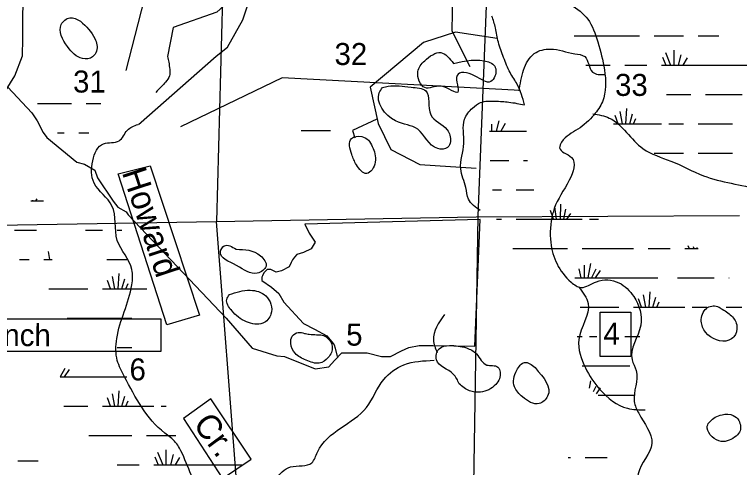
# Model space of a CAD drawing. Extents: x 408847 to 817539, y 923858 to 1151780.
# Drawn here: x 543256 to 558084, y 1072629 to 1081896 of the extents above; entities that cross this region are included whole.
import ezdxf

# ---------------------------------------------------------------- set-up
doc = ezdxf.new("R2010")
doc.units = 0
for name, color, linetype in [('Lakes and Ponds', 7, 'Continuous'), ('Level 39', 7, 'Continuous'), ('Level 42', 7, 'Continuous'), ('Level 43', 7, 'Continuous'), ('Local Roads Improved', 7, 'Continuous'), ('Masks for Road Features', 7, 'Continuous'), ('Masks for Text', 7, 'Continuous'), ('Narrow River Creek and Branch and Slough', 7, 'Continuous'), ('Section Lines', 7, 'Continuous'), ('Swamps', 7, 'Continuous'), ('Township  and Range lines', 7, 'Continuous')]:
    doc.layers.add(name, color=color, linetype=linetype)

msp = doc.modelspace()

# ---------------------------------------------------------------- linework, layer by layer
at = {"layer": 'Lakes and Ponds'}
for points in [[(544607, 1081757), (544387, 1081828), (544213, 1081693), (544339, 1081239), (544646, 1080996), (544854, 1081031), (544934, 1081149), (544901, 1081403), (544607, 1081757)], [(552236, 1080892), (551975, 1081118), (551647, 1080951), (551506, 1080728), (551649, 1080400), (551981, 1080427), (552324, 1080310), (552307, 1080647), (552667, 1080644), (552999, 1080525), (553083, 1080635), (553062, 1080862), (552948, 1080927), (552236, 1080892)], [(550784, 1080400), (550717, 1080297), (551051, 1079721), (551502, 1079549), (551911, 1079154), (552115, 1079178), (552171, 1079297), (552104, 1079539), (551769, 1079846), (551667, 1080334), (551366, 1080409), (550898, 1080428), (550784, 1080400)], [(550498, 1079329), (550357, 1079400), (550147, 1079360), (550154, 1079033), (550249, 1078823), (550460, 1078644), (550570, 1078720), (550627, 1079047), (550498, 1079329)], [(547790, 1077094), (547547, 1077162), (547469, 1077045), (547798, 1076762), (548221, 1076606), (548401, 1076746), (548288, 1076962), (547790, 1077094)], [(547652, 1076167), (547597, 1076065), (547691, 1075845), (548002, 1075610), (548337, 1075581), (548502, 1075768), (548397, 1076140), (548078, 1076255), (547652, 1076167)], [(557704, 1075884), (557632, 1075924), (557408, 1075885), (557303, 1075623), (557392, 1075395), (557867, 1075232), (557968, 1075303), (558032, 1075521), (557921, 1075731), (557704, 1075884)], [(549186, 1075372), (549060, 1075393), (548936, 1075315), (548907, 1075172), (548997, 1074965), (549220, 1074823), (549490, 1074766), (549672, 1074877), (549755, 1075097), (549653, 1075283), (549548, 1075337), (549434, 1075346), (549286, 1075356), (549186, 1075372)], [(552350, 1074338), (552564, 1074198), (552787, 1074171), (553100, 1074330), (553190, 1074579), (553141, 1074683), (552915, 1074726), (552706, 1074952), (552499, 1075075), (552151, 1075122), (551943, 1075059), (551886, 1074835), (552231, 1074541), (552350, 1074338)], [(553904, 1074672), (553689, 1074779), (553530, 1074622), (553481, 1074278), (553648, 1074074), (553986, 1073937), (554160, 1074086), (553904, 1074672)], [(557584, 1073657), (557426, 1073477), (557665, 1073173), (557983, 1073248), (558085, 1073353), (558070, 1073589), (557958, 1073693), (557730, 1073710), (557584, 1073657)]]:
    msp.add_spline(points, degree=3, dxfattribs=at)
at = {"layer": 'Local Roads Improved'}
for points in [[(540130, 1076628), (540280, 1076888), (540490, 1077328), (540709, 1077606), (541309, 1078329), (541599, 1078701), (542129, 1079236), (542612, 1079677), (543029, 1080268), (543264, 1080644), (543418, 1081052), (543428, 1081406), (543456, 1086045), (543526, 1087142), (543550, 1087725), (543519, 1088277), (543418, 1088915), (543306, 1089429), (543303, 1092386)], [(543117, 1080408), (543613, 1079883), (543719, 1079723), (543839, 1079484), (543919, 1079378), (544530, 1078873), (544689, 1078833), (544902, 1078713), (544955, 1078554), (545274, 1078075), (545367, 1077955), (545539, 1077862), (545579, 1077796), (547585, 1075683), (548117, 1075071), (548622, 1074912), (548781, 1074898), (549405, 1074646), (549684, 1074686), (549804, 1074819), (549950, 1074978)], [(549950, 1074978), (550468, 1074978), (550761, 1074898), (550946, 1074898), (551172, 1075018), (551318, 1075084), (551531, 1075124), (551810, 1075124), (552674, 1075111), (552780, 1077703), (549193, 1077610), (549286, 1077424), (549405, 1077238), (549326, 1077105), (549166, 1077025), (549033, 1076985), (548980, 1076932), (548940, 1076879), (548914, 1076826), (548874, 1076733), (548715, 1076653), (548608, 1076626), (548502, 1076679), (548422, 1076679), (548356, 1076613), (548329, 1076547), (548316, 1076520), (548316, 1076453), (548515, 1076321), (548661, 1076188), (548768, 1076015), (549166, 1075576), (549392, 1075457), (549645, 1075324), (549777, 1075164), (549791, 1075138), (549817, 1075071), (549857, 1074898)]]:
    msp.add_lwpolyline(points, dxfattribs=at)
at = {"layer": 'Masks for Road Features'}
for points in [[(555234, 1075810), (555865, 1075810), (555865, 1074899), (555234, 1074899)], [(540357, 1075670), (546252, 1075670), (546252, 1075004), (540357, 1075004)]]:
    msp.add_lwpolyline(points, close=True, dxfattribs=at)
at = {"layer": 'Masks for Text'}
for points in [[(546033, 1078803), (547041, 1075749), (546375, 1075548), (545377, 1078636)], [(546710, 1073631), (547511, 1072402), (548099, 1072803), (547271, 1074032)]]:
    msp.add_lwpolyline(points, close=True, dxfattribs=at)
at = {"layer": 'Narrow River Creek and Branch and Slough'}
for points in [[(545791, 1079646), (547384, 1081044), (547611, 1081227), (547926, 1081784), (548255, 1082781), (548577, 1083755), (548554, 1084111), (548363, 1084575), (548275, 1084907), (548392, 1085448), (548829, 1086321), (550381, 1087740), (551402, 1088378), (552258, 1088381), (554272, 1088378), (554374, 1088363), (554528, 1088335)], [(545541, 1080749), (546097, 1082933), (546174, 1084425)], [(546796, 1083763), (547366, 1082852), (547680, 1082208), (547397, 1081947), (546503, 1081633), (546383, 1081036)], [(552215, 1082306), (552201, 1081565), (552570, 1080832)], [(553129, 1081408), (552274, 1081532), (551622, 1081327), (550530, 1080410), (550691, 1079668), (550951, 1079136), (551546, 1078828), (552695, 1078756)], [(553606, 1080343), (548730, 1080604), (546650, 1079597)], [(550664, 1079752), (550167, 1079524), (550219, 1079374)]]:
    msp.add_lwpolyline(points, dxfattribs=at)
for points in [[(555087, 1079866), (555422, 1079779), (556110, 1079152), (556681, 1078898), (557347, 1078598), (558495, 1078316), (559705, 1077990), (560037, 1078019), (560272, 1078186), (560500, 1078293), (561374, 1079225), (561578, 1079820), (561783, 1080568), (561816, 1081713), (562390, 1083624), (562449, 1083754), (562764, 1084196), (563098, 1084249), (563537, 1084126), (563869, 1084171), (564222, 1084427), (564900, 1085248), (565142, 1085854), (565298, 1087652), (566190, 1088899), (566367, 1089358), (566429, 1089905), (566590, 1090292), (567054, 1090458), (567495, 1090772), (567559, 1090898), (567758, 1091229), (567967, 1091935), (567933, 1092619), (567817, 1092705), (567348, 1092758), (566974, 1092702), (567145, 1092965)], [(560152, 1085854), (559703, 1085476), (559376, 1085301), (559154, 1085292), (558803, 1085503), (558682, 1085725), (558487, 1086037), (558040, 1086099), (557581, 1085705), (557059, 1085605), (556496, 1085287), (556127, 1084264), (555960, 1084001), (555316, 1083334), (554843, 1083343), (554298, 1082892), (554194, 1082846), (554113, 1082733), (554248, 1082405), (554981, 1081801), (555186, 1081334), (555322, 1080765), (555280, 1080113), (555109, 1079846), (554776, 1079548), (554447, 1079287), (554405, 1079170), (554646, 1078973), (554603, 1078510), (554295, 1077925), (554263, 1077816), (554223, 1077232), (554640, 1076422), (554847, 1076313), (555157, 1076430), (555615, 1076408), (555922, 1076126), (556064, 1075538), (555887, 1074833), (555971, 1074615), (555932, 1073978), (556022, 1073740), (556291, 1073122), (556009, 1072499), (556089, 1071975), (556171, 1071780), (556306, 1071360), (556314, 1069980), (556089, 1069755), (555729, 1069492), (555489, 1069274), (555486, 1069033), (556036, 1068388), (556209, 1068067)], [(553688, 1080048), (553540, 1080465), (553393, 1080707), (553260, 1081016), (553153, 1081330), (553094, 1081621), (553021, 1081865)], [(553578, 1080333), (553667, 1080760), (553888, 1081099), (554220, 1081190), (554713, 1081094), (554919, 1081034), (555078, 1080719), (555339, 1080667)], [(546383, 1081036), (546410, 1080920), (546430, 1080774), (546428, 1080640), (546347, 1080515), (546267, 1080429), (546147, 1080304)], [(552782, 1077885), (552541, 1078121), (552486, 1078355), (552383, 1078741), (552445, 1079260), (552462, 1079752), (552625, 1079983), (552789, 1080094), (553085, 1080125), (553369, 1080104), (553688, 1080048)], [(551845, 1069752), (551328, 1069951), (551109, 1070032), (550997, 1070166), (550646, 1070902), (550321, 1071217), (549949, 1071226), (549566, 1071218), (548929, 1071627), (548570, 1071623), (548117, 1071796), (547108, 1072131), (546630, 1073028), (546552, 1073144), (546329, 1073333), (545505, 1074486), (545359, 1074820), (545348, 1075268), (545656, 1076366), (545659, 1076679), (545359, 1077276), (545249, 1077985), (544885, 1078448), (544857, 1078906), (545076, 1079254), (545394, 1079311), (545566, 1079530), (545781, 1079648)], [(554799, 1076321), (554988, 1075987), (554798, 1075247), (554934, 1074669), (555230, 1074224), (555792, 1073841), (556156, 1073807)], [(552049, 1075758), (551824, 1075237), (551899, 1074981)], [(547541, 1071339), (548060, 1071706), (548596, 1072394), (548901, 1072640), (549337, 1072727), (549454, 1072946), (550454, 1073858), (550808, 1074432), (551218, 1074730), (551838, 1074822)]]:
    msp.add_spline(points, degree=3, dxfattribs=at)
at = {"layer": 'Section Lines'}
for p, q in [((552945, 1083114), (552730, 1077777)), ((547529, 1083040), (547385, 1077663)), ((552730, 1077777), (552641, 1072164)), ((547384, 1077662), (547796, 1072243))]:
    msp.add_line(p, q, dxfattribs=at)
at = {"layer": 'Swamps'}
for p, q in [((556340, 1081457), (556940, 1081457)), ((556739, 1081168), (556739, 1080857)), ((556509, 1081023), (556580, 1080857)), ((556570, 1081120), (556673, 1080857)), ((556884, 1081071), (556830, 1080857)), ((557017, 1081011), (556927, 1080857)), ((555740, 1080857), (556190, 1080857)), ((556490, 1080857), (557840, 1080857)), ((557840, 1080857), (558290, 1080857)), ((556592, 1080257), (557090, 1080257)), ((557390, 1080257), (557840, 1080257)), ((557840, 1080257), (558140, 1080257)), ((555762, 1079657), (555779, 1079973)), ((555606, 1079657), (555540, 1079829)), ((555691, 1079657), (555645, 1079912)), ((555838, 1079657), (555897, 1079861)), ((553160, 1079724), (553106, 1079510)), ((553293, 1079664), (553203, 1079510)), ((555915, 1079657), (555964, 1079766)), ((556640, 1079657), (556940, 1079657)), ((557240, 1079657), (557840, 1079657)), ((549122, 1079520), (549722, 1079520)), ((556340, 1079057), (556940, 1079057)), ((557240, 1079057), (557840, 1079057)), ((554282, 1077711), (554216, 1077884)), ((554344, 1077710), (554305, 1077963)), ((554422, 1077710), (554428, 1078014)), ((554489, 1077710), (554532, 1077915)), ((554552, 1077709), (554635, 1077823)), ((553516, 1077710), (554116, 1077710)), ((554116, 1077710), (554866, 1077710)), ((543255, 1077483), (543705, 1077483)), ((554116, 1077110), (554566, 1077110)), ((554866, 1077110), (555916, 1077110)), ((556216, 1077110), (556666, 1077110)), ((554798, 1076696), (554836, 1076510)), ((554907, 1076768), (554907, 1076510)), ((555040, 1076805), (554981, 1076510)), ((545376, 1076283), (545394, 1076599)), ((555149, 1076684), (555055, 1076509)), ((555233, 1076660), (555134, 1076511)), ((545220, 1076283), (545155, 1076455)), ((545305, 1076283), (545259, 1076537)), ((545453, 1076283), (545511, 1076487)), ((554716, 1076510), (556416, 1076510)), ((556816, 1076510), (557566, 1076510)), ((545530, 1076283), (545579, 1076391)), ((556167, 1075910), (556120, 1076164)), ((556238, 1075910), (556255, 1076226)), ((556314, 1075910), (556373, 1076114)), ((556082, 1075910), (556016, 1076082)), ((556391, 1075910), (556440, 1076019)), ((555916, 1075910), (556966, 1075910)), ((557116, 1075910), (557416, 1075910)), ((544372, 1074632), (544273, 1074483)), ((545376, 1073883), (545394, 1074199)), ((545220, 1073883), (545155, 1074055)), ((545305, 1073883), (545259, 1074137)), ((545453, 1073883), (545511, 1074087)), ((545055, 1073883), (546105, 1073883)), ((545530, 1073883), (545579, 1073991)), ((545955, 1073283), (546555, 1073283)), ((546354, 1072994), (546354, 1072683)), ((546124, 1072849), (546195, 1072683)), ((546184, 1072945), (546287, 1072683)), ((546499, 1072897), (546445, 1072682)), ((546631, 1072837), (546542, 1072683)), ((554926, 1072832), (555376, 1072832)), ((545355, 1072683), (545805, 1072683)), ((546105, 1072683), (547455, 1072683)), ((547455, 1072683), (547905, 1072683))]:
    msp.add_line(p, q, dxfattribs=at)
for points in [[(554704, 1081457), (556040, 1081457)], [(557240, 1081457), (557663, 1081457)], [(554941, 1080857), (555440, 1080857)], [(543725, 1080075), (544422, 1080075)], [(544722, 1080075), (545022, 1080075)], [(555505, 1079657), (556490, 1079657)], [(557840, 1079657), (557939, 1079657)], [(552968, 1079510), (553725, 1079510)], [(553015, 1079651), (553015, 1079510)], [(544136, 1079475), (544272, 1079475)], [(544572, 1079475), (544776, 1079475)], [(557840, 1079057), (557939, 1079057)], [(552987, 1078910), (553366, 1078910)], [(553666, 1078910), (553745, 1078910)], [(553032, 1078310), (553216, 1078310)], [(553516, 1078310), (553880, 1078310)], [(543590, 1078083), (543852, 1078083)], [(543628, 1078082), (543631, 1078099)], [(543690, 1078082), (543720, 1078123)], [(553111, 1077710), (553216, 1077710)], [(555016, 1077710), (555201, 1077710)], [(544710, 1077483), (545055, 1077483)], [(545355, 1077483), (545454, 1077483)], [(557030, 1077171), (557056, 1077110)], [(557134, 1077148), (557149, 1077110)], [(543942, 1077045), (543974, 1076883)], [(553451, 1077110), (554116, 1077110)], [(556966, 1077110), (557237, 1077110)], [(557215, 1077129), (557215, 1077110)], [(543357, 1076883), (543555, 1076883)], [(543855, 1076883), (544023, 1076883)], [(545142, 1076883), (545555, 1076883)], [(557866, 1076510), (557871, 1076510)], [(543961, 1076283), (544755, 1076283)], [(545055, 1076283), (545964, 1076283)], [(554828, 1075910), (555616, 1075910)], [(557813, 1075910), (558129, 1075910)], [(544333, 1075683), (545655, 1075683)], [(554761, 1075310), (554866, 1075310)], [(555016, 1075310), (555168, 1075310)], [(555739, 1075310), (556046, 1075310)], [(545355, 1075083), (545653, 1075083)], [(544287, 1074657), (544193, 1074482)], [(554866, 1074710), (555840, 1074710)], [(544189, 1074483), (545555, 1074483)], [(555040, 1074405), (555010, 1074253)], [(555149, 1074284), (555092, 1074178)], [(555233, 1074260), (555152, 1074137)], [(555193, 1074110), (555929, 1074110)], [(544263, 1073883), (544755, 1073883)], [(546255, 1073883), (546356, 1073883)], [(544776, 1073283), (545655, 1073283)], [(543321, 1072768), (543737, 1072768)], [(554582, 1072832), (554626, 1072832)]]:
    msp.add_lwpolyline(points, dxfattribs=at)
at = {"layer": 'Township  and Range lines'}
for p, q in [((547384, 1077662), (552699, 1077755)), ((552699, 1077755), (558084, 1077782)), ((542140, 1077571), (547385, 1077663))]:
    msp.add_line(p, q, dxfattribs=at)

# ---------------------------------------------------------------- texts
at = {"layer": 'Level 39'}
msp.add_text('Hi Hat Ranch', height=450, rotation=359.8072, dxfattribs=at).set_placement((540419, 1075123))
at = {"layer": 'Level 42'}
for s, rotation, p in [('Howard', 288.1942, (545449, 1078669)), ('Cr.', 306.4913, (546892, 1073511))]:
    msp.add_text(s, height=500, rotation=rotation, dxfattribs=at).set_placement(p)
at = {"layer": 'Level 43'}
for s, p in [('32', (549801, 1080863)), ('31', (544454, 1080300)), ('33', (555539, 1080231)), ('5', (550039, 1075122)), ('4', (555301, 1075145)), ('6', (545608, 1074411))]:
    msp.add_text(s, height=450, rotation=360, dxfattribs=at).set_placement(p)

doc.saveas('drawing.dxf')
